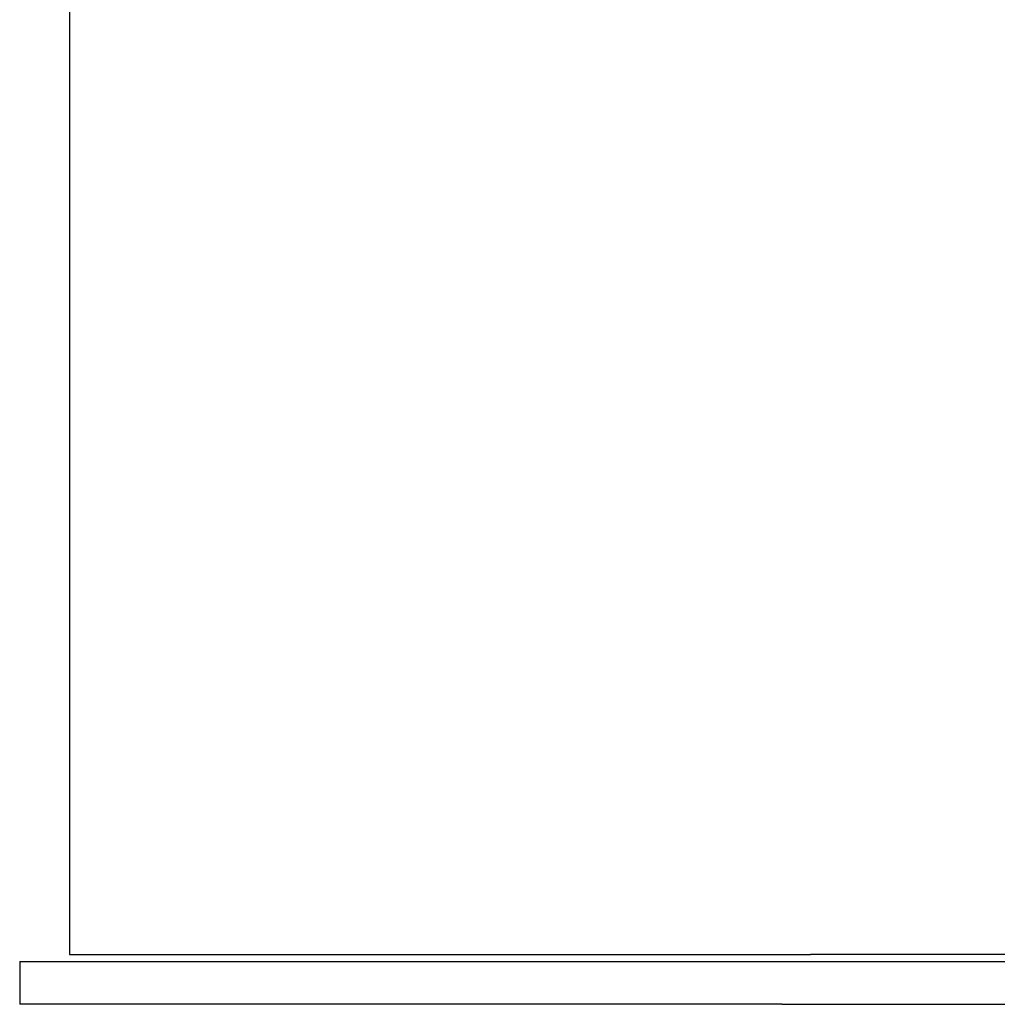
# Model space of a CAD drawing. Extents: x 1107 to 4046, y 937 to 3355.
# Tile 741 of 861: x 2889 to 2958, y 1689 to 1758. Entities that reach past the tile are written whole.
import ezdxf

# ---------------------------------------------------------------- set-up
doc = ezdxf.new("R2010")
doc.units = 0
doc.layers.add('KF_VIDA_L___C_LEFT', color=7, linetype='CONTINUOUS')

# ---------------------------------------------------------------- blocks, each defined once
blk = doc.blocks.new('KF_VIDA_L___C_LEFT')
at = {"layer": 'KF_VIDA_L___C_LEFT'}
for p, q in [((3.5, 1071.5), (3.5, 3.5)), ((3.5, 3.5), (55.5, 3.5)), ((134.5, 3.5), (55.5, 3.5)), ((0, 3), (53.5, 3)), ((0, 3), (0, 0)), ((53.5, 3), (311.5, 3)), ((53.5, 0), (0, 0)), ((53.5, 0), (311.5, 0))]:
    blk.add_line(p, q, dxfattribs=at)

msp = doc.modelspace()

# ---------------------------------------------------------------- block references
at = {"layer": 'KF_VIDA_L___C_LEFT'}
msp.add_blockref('KF_VIDA_L___C_LEFT', (2889.304, 1689.213), dxfattribs=at)

doc.saveas('drawing.dxf')
